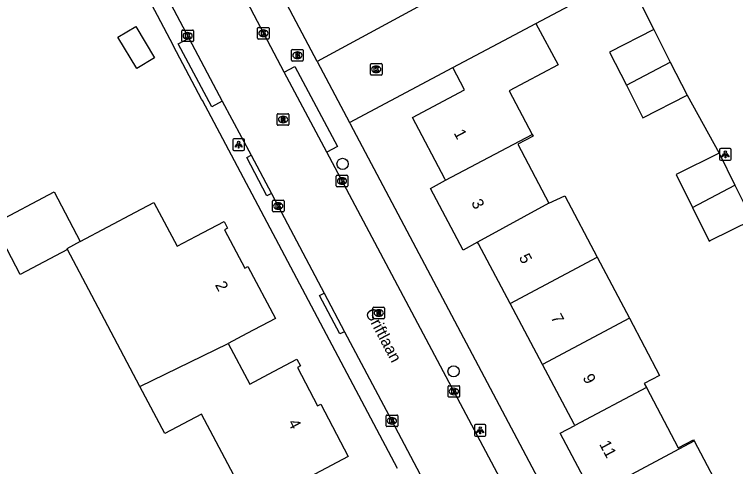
# Model space of a CAD drawing. Extents: x 157321 to 158827, y 386650 to 388532.
# Drawn here: x 157676.1 to 157738.6, y 387625.6 to 387664.8 of the extents above; entities that cross this region are included whole.
import ezdxf

# ---------------------------------------------------------------- set-up
doc = ezdxf.new("R2010")
doc.units = 0
for name, color, linetype in [('IMGEO_Boom', 7, 'Continuous'), ('IMGEO_Brandkraan', 7, 'Continuous'), ('IMGEO_Kolk', 7, 'Continuous'), ('IMGEO_Lichtpunt', 7, 'Continuous'), ('IMGEO_Openbare_ruimte_label', 7, 'Continuous'), ('IMGEO_Pand', 7, 'Continuous'), ('IMGEO_Pand_nummerreeks', 7, 'Continuous'), ('IMGEO_Rijbaan_lokaal_open', 7, 'Continuous'), ('IMGEO_Rioolput', 7, 'Continuous'), ('IMGEO_Voetpad_open', 7, 'Continuous')]:
    doc.layers.add(name, color=color, linetype=linetype)

msp = doc.modelspace()

# ---------------------------------------------------------------- linework, layer by layer
at = {"layer": 'IMGEO_Boom'}
for centre in [(157704.55, 387651.821), (157714.164, 387633.872)]:
    msp.add_circle(centre, 0.489, dxfattribs=at)
at = {"layer": 'IMGEO_Brandkraan'}
for p, q in [((157700.135, 387660.799), (157700.135, 387661.651)), ((157700.21, 387661.725), (157701.062, 387661.725)), ((157700.623, 387661.505), (157700.648, 387661.505)), ((157701.136, 387661.651), (157701.136, 387660.799)), ((157701.062, 387660.725), (157700.21, 387660.725)), ((157700.646, 387660.945), (157700.621, 387660.945))]:
    msp.add_line(p, q, dxfattribs=at)
for points in [[(157700.135, 387660.799), (157700.135, 387661.651)], [(157700.21, 387661.725), (157701.062, 387661.725)], [(157700.483, 387661.425), (157700.483, 387661.025), (157700.696, 387661.025)], [(157700.714, 387661.425), (157700.483, 387661.425)], [(157700.662, 387661.344), (157700.608, 387661.344), (157700.608, 387661.268)], [(157701.136, 387661.651), (157701.136, 387660.799)], [(157701.062, 387660.725), (157700.21, 387660.725)], [(157700.608, 387661.268), (157700.661, 387661.268)], [(157700.67, 387661.192), (157700.608, 387661.192), (157700.608, 387661.111)], [(157700.608, 387661.111), (157700.67, 387661.111)]]:
    msp.add_lwpolyline(points, dxfattribs=at)
for centre, radius, start, end in [((157700.212, 387661.649), 0.0765, 91.55205, 178.44795), ((157700.212, 387661.649), 0.0765, 91.55205, 178.44795), ((157700.663, 387661.306), 0.0379, 267.82845, 90.93552), ((157700.718, 387661.28), 0.145, 59.4692, 91.53667), ((157700.743, 387661.327), 0.0922, 285.51372, 58.15012), ((157701.06, 387661.649), 0.0765, 1.55205, 88.44795), ((157701.06, 387661.649), 0.0765, 1.55205, 88.44795), ((157700.212, 387660.801), 0.0765, 181.55205, 268.44795), ((157700.212, 387660.801), 0.0765, 181.55205, 268.44795), ((157700.671, 387661.151), 0.0404, 269.87594, 90.50774), ((157700.702, 387661.276), 0.251, 268.66757, 293.53466), ((157700.748, 387661.135), 0.105, 301.31148, 78.98903), ((157701.06, 387660.801), 0.0765, 271.55205, 358.44795), ((157701.06, 387660.801), 0.0765, 271.55205, 358.44795)]:
    msp.add_arc(centre, radius, start, end, dxfattribs=at)
for centre, major_axis, ratio, start_param, end_param in [((157700.622, 387661.225), (-0.387, 0.002), 0.722429, 4.712389, 7.853982), ((157700.647, 387661.225), (-0.39, 0.002), 0.717154, 1.570796, 4.712389)]:
    msp.add_ellipse(centre, major_axis=major_axis, ratio=ratio, start_param=start_param, end_param=end_param, dxfattribs=at)
at = {"layer": 'IMGEO_Kolk'}
for p, q in [((157690.627, 387662.478), (157690.627, 387663.33)), ((157690.702, 387663.404), (157691.554, 387663.404)), ((157691.115, 387663.184), (157691.14, 387663.184)), ((157691.628, 387663.33), (157691.628, 387662.478)), ((157697.19, 387662.702), (157697.19, 387663.554)), ((157697.265, 387663.628), (157698.117, 387663.628)), ((157697.678, 387663.408), (157697.703, 387663.408)), ((157698.191, 387663.554), (157698.191, 387662.702)), ((157691.138, 387662.624), (157691.113, 387662.624)), ((157698.117, 387662.628), (157697.265, 387662.628)), ((157697.701, 387662.848), (157697.676, 387662.848)), ((157691.554, 387662.404), (157690.702, 387662.404)), ((157706.96, 387659.581), (157706.96, 387660.433)), ((157707.035, 387660.507), (157707.887, 387660.507)), ((157707.448, 387660.287), (157707.473, 387660.287)), ((157707.961, 387660.433), (157707.961, 387659.581)), ((157707.887, 387659.507), (157707.035, 387659.507)), ((157707.471, 387659.727), (157707.446, 387659.727)), ((157703.997, 387649.921), (157703.997, 387650.773)), ((157704.072, 387650.847), (157704.924, 387650.847)), ((157704.998, 387650.773), (157704.998, 387649.921)), ((157704.508, 387650.067), (157704.483, 387650.067)), ((157704.485, 387650.627), (157704.51, 387650.627)), ((157704.924, 387649.847), (157704.072, 387649.847)), ((157698.476, 387647.75), (157698.476, 387648.602)), ((157698.551, 387648.676), (157699.403, 387648.676)), ((157698.964, 387648.456), (157698.989, 387648.456)), ((157699.477, 387648.602), (157699.477, 387647.75)), ((157699.403, 387647.676), (157698.551, 387647.676)), ((157698.987, 387647.896), (157698.962, 387647.896)), ((157713.757, 387632.629), (157714.609, 387632.629)), ((157713.682, 387631.703), (157713.682, 387632.555)), ((157714.17, 387632.409), (157714.195, 387632.409)), ((157714.683, 387632.555), (157714.683, 387631.703)), ((157714.609, 387631.629), (157713.757, 387631.629)), ((157714.193, 387631.849), (157714.168, 387631.849)), ((157708.391, 387630.089), (157709.243, 387630.089)), ((157708.316, 387629.163), (157708.316, 387630.015)), ((157708.804, 387629.869), (157708.829, 387629.869)), ((157709.317, 387630.015), (157709.317, 387629.163)), ((157709.243, 387629.089), (157708.391, 387629.089)), ((157708.827, 387629.309), (157708.802, 387629.309))]:
    msp.add_line(p, q, dxfattribs=at)
for points in [[(157690.627, 387662.478), (157690.627, 387663.33)], [(157690.702, 387663.404), (157691.554, 387663.404)], [(157691.628, 387663.33), (157691.628, 387662.478)], [(157697.19, 387662.702), (157697.19, 387663.554)], [(157697.265, 387663.628), (157698.117, 387663.628)], [(157697.511, 387663.328), (157697.634, 387663.328), (157697.634, 387663.177), (157697.764, 387663.328), (157697.928, 387663.328), (157697.782, 387663.177), (157697.935, 387662.928), (157697.783, 387662.928), (157697.698, 387663.092), (157697.634, 387663.025), (157697.634, 387662.928), (157697.511, 387662.928), (157697.511, 387663.328)], [(157698.191, 387663.554), (157698.191, 387662.702)], [(157690.948, 387663.104), (157691.071, 387663.104), (157691.071, 387662.953), (157691.201, 387663.104), (157691.365, 387663.104), (157691.219, 387662.953), (157691.372, 387662.704), (157691.22, 387662.704), (157691.135, 387662.868), (157691.071, 387662.801), (157691.071, 387662.704), (157690.948, 387662.704), (157690.948, 387663.104)], [(157698.117, 387662.628), (157697.265, 387662.628)], [(157691.554, 387662.404), (157690.702, 387662.404)], [(157706.96, 387659.581), (157706.96, 387660.433)], [(157707.035, 387660.507), (157707.887, 387660.507)], [(157707.281, 387660.207), (157707.404, 387660.207), (157707.404, 387660.056), (157707.534, 387660.207), (157707.698, 387660.207), (157707.552, 387660.056), (157707.705, 387659.807), (157707.553, 387659.807), (157707.468, 387659.971), (157707.404, 387659.904), (157707.404, 387659.807), (157707.281, 387659.807), (157707.281, 387660.207)], [(157707.961, 387660.433), (157707.961, 387659.581)], [(157707.887, 387659.507), (157707.035, 387659.507)], [(157703.997, 387649.921), (157703.997, 387650.773)], [(157704.072, 387650.847), (157704.924, 387650.847)], [(157704.998, 387650.773), (157704.998, 387649.921)], [(157704.318, 387650.547), (157704.441, 387650.547), (157704.441, 387650.396), (157704.571, 387650.547), (157704.735, 387650.547), (157704.589, 387650.396), (157704.742, 387650.147), (157704.59, 387650.147), (157704.505, 387650.311), (157704.441, 387650.244), (157704.441, 387650.147), (157704.318, 387650.147), (157704.318, 387650.547)], [(157704.924, 387649.847), (157704.072, 387649.847)], [(157698.476, 387647.75), (157698.476, 387648.602)], [(157698.551, 387648.676), (157699.403, 387648.676)], [(157698.797, 387648.376), (157698.92, 387648.376), (157698.92, 387648.225), (157699.05, 387648.376), (157699.214, 387648.376), (157699.068, 387648.225), (157699.221, 387647.976), (157699.069, 387647.976), (157698.984, 387648.14), (157698.92, 387648.073), (157698.92, 387647.976), (157698.797, 387647.976), (157698.797, 387648.376)], [(157699.477, 387648.602), (157699.477, 387647.75)], [(157699.403, 387647.676), (157698.551, 387647.676)], [(157713.757, 387632.629), (157714.609, 387632.629)], [(157713.682, 387631.703), (157713.682, 387632.555)], [(157714.003, 387632.329), (157714.126, 387632.329), (157714.126, 387632.178), (157714.256, 387632.329), (157714.42, 387632.329), (157714.274, 387632.178), (157714.427, 387631.929), (157714.275, 387631.929), (157714.19, 387632.093), (157714.126, 387632.026), (157714.126, 387631.929), (157714.003, 387631.929), (157714.003, 387632.329)], [(157714.683, 387632.555), (157714.683, 387631.703)], [(157714.609, 387631.629), (157713.757, 387631.629)], [(157708.391, 387630.089), (157709.243, 387630.089)], [(157708.316, 387629.163), (157708.316, 387630.015)], [(157708.637, 387629.789), (157708.76, 387629.789), (157708.76, 387629.638), (157708.89, 387629.789), (157709.054, 387629.789), (157708.908, 387629.638), (157709.061, 387629.389), (157708.909, 387629.389), (157708.824, 387629.553), (157708.76, 387629.486), (157708.76, 387629.389), (157708.637, 387629.389), (157708.637, 387629.789)], [(157709.317, 387630.015), (157709.317, 387629.163)], [(157709.243, 387629.089), (157708.391, 387629.089)]]:
    msp.add_lwpolyline(points, dxfattribs=at)
for centre, start, end in [((157690.704, 387663.328), 91.55205, 178.44795), ((157690.704, 387663.328), 91.55205, 178.44795), ((157691.552, 387663.328), 1.55205, 88.44795), ((157691.552, 387663.328), 1.55205, 88.44795), ((157697.267, 387663.552), 91.55205, 178.44795), ((157697.267, 387663.552), 91.55205, 178.44795), ((157698.115, 387663.552), 1.55205, 88.44795), ((157698.115, 387663.552), 1.55205, 88.44795), ((157697.267, 387662.704), 181.55205, 268.44795), ((157697.267, 387662.704), 181.55205, 268.44795), ((157698.115, 387662.704), 271.55205, 358.44795), ((157698.115, 387662.704), 271.55205, 358.44795), ((157690.704, 387662.48), 181.55205, 268.44795), ((157690.704, 387662.48), 181.55205, 268.44795), ((157691.552, 387662.48), 271.55205, 358.44795), ((157691.552, 387662.48), 271.55205, 358.44795), ((157707.037, 387660.431), 91.55205, 178.44795), ((157707.037, 387660.431), 91.55205, 178.44795), ((157707.885, 387660.431), 1.55205, 88.44795), ((157707.885, 387660.431), 1.55205, 88.44795), ((157707.037, 387659.583), 181.55205, 268.44795), ((157707.037, 387659.583), 181.55205, 268.44795), ((157707.885, 387659.583), 271.55205, 358.44795), ((157707.885, 387659.583), 271.55205, 358.44795), ((157704.074, 387650.771), 91.55205, 178.44795), ((157704.074, 387650.771), 91.55205, 178.44795), ((157704.922, 387650.771), 1.55205, 88.44795), ((157704.922, 387650.771), 1.55205, 88.44795), ((157704.074, 387649.923), 181.55205, 268.44795), ((157704.074, 387649.923), 181.55205, 268.44795), ((157704.922, 387649.923), 271.55205, 358.44795), ((157704.922, 387649.923), 271.55205, 358.44795), ((157698.553, 387648.6), 91.55205, 178.44795), ((157698.553, 387648.6), 91.55205, 178.44795), ((157699.401, 387648.6), 1.55205, 88.44795), ((157699.401, 387648.6), 1.55205, 88.44795), ((157698.553, 387647.752), 181.55205, 268.44795), ((157698.553, 387647.752), 181.55205, 268.44795), ((157699.401, 387647.752), 271.55205, 358.44795), ((157699.401, 387647.752), 271.55205, 358.44795), ((157713.759, 387632.553), 91.55205, 178.44795), ((157713.759, 387632.553), 91.55205, 178.44795), ((157714.607, 387632.553), 1.55205, 88.44795), ((157714.607, 387632.553), 1.55205, 88.44795), ((157713.759, 387631.705), 181.55205, 268.44795), ((157713.759, 387631.705), 181.55205, 268.44795), ((157714.607, 387631.705), 271.55205, 358.44795), ((157714.607, 387631.705), 271.55205, 358.44795), ((157708.393, 387630.013), 91.55205, 178.44795), ((157708.393, 387630.013), 91.55205, 178.44795), ((157709.241, 387630.013), 1.55205, 88.44795), ((157709.241, 387630.013), 1.55205, 88.44795), ((157708.393, 387629.165), 181.55205, 268.44795), ((157708.393, 387629.165), 181.55205, 268.44795), ((157709.241, 387629.165), 271.55205, 358.44795), ((157709.241, 387629.165), 271.55205, 358.44795)]:
    msp.add_arc(centre, 0.0765, start, end, dxfattribs=at)
for centre, major_axis, ratio, start_param, end_param in [((157691.114, 387662.904), (-0.387, 0.002), 0.722429, 4.712389, 7.853982), ((157691.139, 387662.904), (-0.39, 0.002), 0.717154, 1.570796, 4.712389), ((157697.677, 387663.128), (-0.387, 0.002), 0.722429, 4.712389, 7.853982), ((157697.702, 387663.128), (-0.39, 0.002), 0.717154, 1.570796, 4.712389), ((157707.447, 387660.007), (-0.387, 0.002), 0.722429, 4.712389, 7.853982), ((157707.472, 387660.007), (-0.39, 0.002), 0.717154, 1.570796, 4.712389), ((157704.484, 387650.347), (-0.387, 0.002), 0.722429, 4.712389, 7.853982), ((157704.509, 387650.347), (-0.39, 0.002), 0.717154, 1.570796, 4.712389), ((157698.963, 387648.176), (-0.387, 0.002), 0.722429, 4.712389, 7.853982), ((157698.988, 387648.176), (-0.39, 0.002), 0.717154, 1.570796, 4.712389), ((157714.169, 387632.129), (-0.387, 0.002), 0.722429, 4.712389, 7.853982), ((157714.194, 387632.129), (-0.39, 0.002), 0.717154, 1.570796, 4.712389), ((157708.803, 387629.589), (-0.387, 0.002), 0.722429, 4.712389, 7.853982), ((157708.828, 387629.589), (-0.39, 0.002), 0.717154, 1.570796, 4.712389)]:
    msp.add_ellipse(centre, major_axis=major_axis, ratio=ratio, start_param=start_param, end_param=end_param, dxfattribs=at)
at = {"layer": 'IMGEO_Lichtpunt'}
for p, q in [((157695.045, 387653.892), (157695.045, 387653.085)), ((157695.045, 387653.892), (157695.045, 387653.085)), ((157695.947, 387653.987), (157695.139, 387653.987)), ((157695.947, 387653.987), (157695.139, 387653.987)), ((157696.041, 387653.085), (157696.041, 387653.892)), ((157696.041, 387653.085), (157696.041, 387653.892)), ((157695.139, 387652.991), (157695.947, 387652.991)), ((157695.139, 387652.991), (157695.947, 387652.991)), ((157737.203, 387653.046), (157737.203, 387652.239)), ((157737.203, 387653.046), (157737.203, 387652.239)), ((157738.105, 387653.141), (157737.297, 387653.141)), ((157738.105, 387653.141), (157737.297, 387653.141)), ((157738.199, 387652.239), (157738.199, 387653.046)), ((157738.199, 387652.239), (157738.199, 387653.046)), ((157737.297, 387652.145), (157738.105, 387652.145)), ((157737.297, 387652.145), (157738.105, 387652.145)), ((157715.964, 387629.166), (157715.964, 387628.359)), ((157715.964, 387629.166), (157715.964, 387628.359)), ((157716.866, 387629.261), (157716.058, 387629.261)), ((157716.866, 387629.261), (157716.058, 387629.261)), ((157716.96, 387628.359), (157716.96, 387629.166)), ((157716.96, 387628.359), (157716.96, 387629.166)), ((157716.058, 387628.265), (157716.866, 387628.265)), ((157716.058, 387628.265), (157716.866, 387628.265))]:
    msp.add_line(p, q, dxfattribs=at)
for points in [[(157695.419, 387653.556), (157695.458, 387653.528), (157695.27, 387653.266), (157695.232, 387653.293), (157695.419, 387653.556)], [(157695.521, 387653.508), (157695.568, 387653.508), (157695.568, 387653.186), (157695.521, 387653.186), (157695.521, 387653.508)], [(157695.631, 387653.528), (157695.669, 387653.555), (157695.856, 387653.293), (157695.817, 387653.265), (157695.631, 387653.528)], [(157737.577, 387652.71), (157737.616, 387652.682), (157737.428, 387652.42), (157737.39, 387652.447), (157737.577, 387652.71)], [(157737.679, 387652.662), (157737.726, 387652.662), (157737.726, 387652.34), (157737.679, 387652.34), (157737.679, 387652.662)], [(157737.789, 387652.682), (157737.827, 387652.709), (157738.014, 387652.447), (157737.975, 387652.419), (157737.789, 387652.682)], [(157716.338, 387628.83), (157716.377, 387628.802), (157716.189, 387628.54), (157716.151, 387628.567), (157716.338, 387628.83)], [(157716.55, 387628.802), (157716.588, 387628.829), (157716.775, 387628.567), (157716.736, 387628.539), (157716.55, 387628.802)], [(157716.44, 387628.782), (157716.487, 387628.782), (157716.487, 387628.46), (157716.44, 387628.46), (157716.44, 387628.782)]]:
    msp.add_lwpolyline(points, dxfattribs=at)
for centre in [(157695.544, 387653.69), (157737.702, 387652.844), (157716.463, 387628.964)]:
    msp.add_circle(centre, 0.0994, dxfattribs=at)
for centre, start, end in [((157695.139, 387653.892), 90, 180), ((157695.139, 387653.892), 90, 180), ((157695.947, 387653.892), 0, 90), ((157695.947, 387653.892), 0, 90), ((157695.139, 387653.085), 180, 270), ((157695.139, 387653.085), 180, 270), ((157695.947, 387653.085), 270, 0), ((157695.947, 387653.085), 270, 360), ((157737.297, 387653.046), 90, 180), ((157737.297, 387653.046), 90, 180), ((157738.105, 387653.046), 0, 90), ((157738.105, 387653.046), 0, 90), ((157737.297, 387652.239), 180, 270), ((157737.297, 387652.239), 180, 270), ((157738.105, 387652.239), 270, 0), ((157738.105, 387652.239), 270, 360), ((157716.058, 387629.166), 90, 180), ((157716.058, 387629.166), 90, 180), ((157716.866, 387629.166), 0, 90), ((157716.866, 387629.166), 0, 90), ((157716.058, 387628.359), 180, 270), ((157716.058, 387628.359), 180, 270), ((157716.866, 387628.359), 270, 0), ((157716.866, 387628.359), 270, 360)]:
    msp.add_arc(centre, 0.0946, start, end, dxfattribs=at)
at = {"layer": 'IMGEO_Pand'}
for points in [[(157714.08, 387660.15), (157718.497, 387662.495), (157721.296, 387663.982)], [(157721.296, 387663.982), (157723.205, 387660.388), (157718.975, 387658.142), (157720.979, 387654.368)], [(157685.095, 387662.782), (157686.64, 387663.709), (157688.258, 387661.008), (157686.713, 387660.082), (157685.095, 387662.782)], [(157731.508, 387663.438), (157727.668, 387661.499), (157729.121, 387658.621)], [(157731.508, 387663.438), (157732.922, 387660.638)], [(157713.469, 387650.404), (157713.4, 387650.534), (157710.592, 387655.823), (157715.105, 387658.22), (157714.08, 387660.15)], [(157729.121, 387658.621), (157732.922, 387660.638)], [(157732.922, 387660.638), (157734.375, 387657.76)], [(157729.121, 387658.621), (157730.535, 387655.821), (157734.375, 387657.76)], [(157713.469, 387650.404), (157720.979, 387654.368)], [(157720.979, 387654.368), (157721.057, 387654.22), (157719.731, 387653.52), (157722.418, 387648.437)], [(157737.162, 387652.744), (157733.446, 387650.911), (157734.857, 387648.051)], [(157737.162, 387652.744), (157738.521, 387649.989)], [(157716.236, 387645.049), (157714.983, 387644.363), (157712.146, 387649.705), (157713.469, 387650.404)], [(157734.857, 387648.051), (157738.521, 387649.989)], [(157738.521, 387649.989), (157740.009, 387646.975)], [(157680.713, 387644.405), (157676.62, 387642.252), (157674.316, 387646.645), (157679.568, 387649.4), (157681.826, 387645.097)], [(157722.418, 387648.437), (157723.785, 387649.06), (157726.585, 387643.761)], [(157681.826, 387645.097), (157686.617, 387647.644), (157688.204, 387648.488), (157690.213, 387644.691), (157691.875, 387645.571), (157694.276, 387646.842), (157694.58, 387646.268), (157694.316, 387646.128), (157696.068, 387642.813), (157696.336, 387642.955), (157698.725, 387638.448), (157696.263, 387637.144), (157694.636, 387636.283)], [(157722.418, 387648.437), (157716.236, 387645.049)], [(157734.857, 387648.051), (157736.294, 387645.141), (157736.38, 387645.183), (157740.009, 387646.975)], [(157681.826, 387645.097), (157680.674, 387644.479), (157680.713, 387644.405)], [(157719.051, 387639.747), (157716.309, 387644.911), (157716.236, 387645.049)], [(157686.993, 387632.562), (157682.832, 387640.439), (157680.713, 387644.405)], [(157719.051, 387639.747), (157726.585, 387643.761)], [(157726.585, 387643.761), (157729.385, 387638.462)], [(157721.853, 387634.472), (157719.051, 387639.747)], [(157729.385, 387638.462), (157721.853, 387634.472)], [(157729.385, 387638.462), (157731.995, 387633.523), (157730.669, 387632.823), (157730.86, 387632.461)], [(157694.636, 387636.283), (157696.505, 387632.753), (157698.132, 387633.614), (157700.593, 387634.917), (157700.897, 387634.343), (157700.633, 387634.203), (157702.386, 387630.888), (157702.652, 387631.029), (157705.042, 387626.514), (157698.776, 387623.196), (157696.641, 387622.066), (157692.328, 387630.163), (157689.141, 387628.499), (157686.993, 387632.562)], [(157686.993, 387632.562), (157694.636, 387636.283)], [(157724.662, 387629.181), (157724.595, 387629.308), (157721.853, 387634.472)], [(157730.86, 387632.461), (157724.662, 387629.181)], [(157730.86, 387632.461), (157733.613, 387627.253), (157734.939, 387627.953), (157734.991, 387627.855)], [(157727.501, 387623.859), (157726.228, 387623.18), (157723.396, 387628.511), (157724.662, 387629.181)], [(157727.501, 387623.859), (157734.991, 387627.855)], [(157734.991, 387627.855), (157737.792, 387622.555)]]:
    msp.add_lwpolyline(points, dxfattribs=at)
at = {"layer": 'IMGEO_Rijbaan_lokaal_open'}
for points in [[(157699.49, 387659.747), (157688.746, 387680.168), (157687.095, 387683.297)], [(157681.78, 387680.52), (157682.969, 387678.312), (157691.238, 387662.698)], [(157716.966, 387668.61), (157702.357, 387660.686)], [(157721.296, 387663.982), (157729.131, 387668.147), (157731.508, 387663.438)], [(157691.238, 387662.698), (157694.131, 387657.241)], [(157702.357, 387660.686), (157705.154, 387655.407)], [(157705.154, 387655.407), (157714.08, 387660.15)], [(157703.178, 387652.824), (157699.49, 387659.747)], [(157734.375, 387657.76), (157737.162, 387652.744)], [(157694.131, 387657.241), (157696.634, 387652.576)], [(157696.634, 387652.576), (157698.396, 387649.256)], [(157735.466, 387592.089), (157729.998, 387602.392), (157713.019, 387634.314), (157706.841, 387645.947), (157703.178, 387652.824)], [(157698.396, 387649.256), (157698.977, 387648.175), (157702.955, 387640.64)], [(157702.955, 387640.64), (157704.707, 387637.298)], [(157704.707, 387637.298), (157708.819, 387629.59), (157711.79, 387623.962)]]:
    msp.add_lwpolyline(points, dxfattribs=at)
at = {"layer": 'IMGEO_Rioolput'}
for p, q in [((157698.89, 387655.236), (157698.89, 387656.088)), ((157698.965, 387656.162), (157699.817, 387656.162)), ((157699.378, 387655.942), (157699.403, 387655.942)), ((157699.891, 387656.088), (157699.891, 387655.236)), ((157699.817, 387655.162), (157698.965, 387655.162)), ((157699.401, 387655.382), (157699.376, 387655.382)), ((157707.174, 387638.496), (157707.174, 387639.348)), ((157707.249, 387639.422), (157708.101, 387639.422)), ((157707.662, 387639.202), (157707.687, 387639.202)), ((157708.175, 387639.348), (157708.175, 387638.496)), ((157708.101, 387638.422), (157707.249, 387638.422)), ((157707.685, 387638.642), (157707.66, 387638.642))]:
    msp.add_line(p, q, dxfattribs=at)
for points in [[(157698.89, 387655.236), (157698.89, 387656.088)], [(157698.965, 387656.162), (157699.817, 387656.162)], [(157699.479, 387655.86), (157699.227, 387655.862), (157699.227, 387655.462)], [(157699.405, 387655.781), (157699.351, 387655.781), (157699.351, 387655.7)], [(157699.351, 387655.7), (157699.403, 387655.7)], [(157699.891, 387656.088), (157699.891, 387655.236)], [(157699.817, 387655.162), (157698.965, 387655.162)], [(157699.227, 387655.462), (157699.351, 387655.462), (157699.351, 387655.624), (157699.362, 387655.624)], [(157699.409, 387655.595), (157699.48, 387655.462), (157699.62, 387655.462), (157699.555, 387655.588)], [(157707.174, 387638.496), (157707.174, 387639.348)], [(157707.249, 387639.422), (157708.101, 387639.422)], [(157707.763, 387639.12), (157707.511, 387639.122), (157707.511, 387638.722)], [(157707.511, 387638.722), (157707.635, 387638.722), (157707.635, 387638.884), (157707.646, 387638.884)], [(157707.689, 387639.041), (157707.635, 387639.041), (157707.635, 387638.96)], [(157707.635, 387638.96), (157707.687, 387638.96)], [(157707.693, 387638.855), (157707.764, 387638.722), (157707.904, 387638.722), (157707.839, 387638.848)], [(157708.175, 387639.348), (157708.175, 387638.496)], [(157708.101, 387638.422), (157707.249, 387638.422)]]:
    msp.add_lwpolyline(points, dxfattribs=at)
for centre, radius, start, end in [((157698.967, 387656.086), 0.0765, 91.55205, 178.44795), ((157698.967, 387656.086), 0.0765, 91.55205, 178.44795), ((157699.387, 387655.889), 0.19, 274.7715, 282.96867), ((157699.411, 387655.685), 0.0964, 77.00612, 93.18647), ((157699.425, 387655.742), 0.0378, 276.66336, 79.67722), ((157699.478, 387655.75), 0.109, 350.36119, 89.41601), ((157699.476, 387655.75), 0.112, 277.58423, 350.98172), ((157699.815, 387656.086), 0.0765, 1.55205, 88.44795), ((157699.815, 387656.086), 0.0765, 1.55205, 88.44795), ((157698.967, 387655.238), 0.0765, 181.55205, 268.44795), ((157698.967, 387655.238), 0.0765, 181.55205, 268.44795), ((157699.361, 387655.571), 0.0533, 26.02933, 88.69889), ((157699.46, 387655.535), 0.108, 29.51342, 73.79051), ((157699.815, 387655.238), 0.0765, 271.55205, 358.44795), ((157699.815, 387655.238), 0.0765, 271.55205, 358.44795), ((157707.251, 387639.346), 0.0765, 91.55205, 178.44795), ((157707.251, 387639.346), 0.0765, 91.55205, 178.44795), ((157707.645, 387638.831), 0.0533, 26.02933, 88.69889), ((157707.671, 387639.149), 0.19, 274.7715, 282.96867), ((157707.695, 387638.945), 0.0964, 77.00612, 93.18647), ((157707.709, 387639.002), 0.0378, 276.66336, 79.67722), ((157707.762, 387639.01), 0.109, 350.36119, 89.41601), ((157707.76, 387639.01), 0.112, 277.58423, 350.98172), ((157707.744, 387638.795), 0.108, 29.51342, 73.79051), ((157708.099, 387639.346), 0.0765, 1.55205, 88.44795), ((157708.099, 387639.346), 0.0765, 1.55205, 88.44795), ((157707.251, 387638.498), 0.0765, 181.55205, 268.44795), ((157707.251, 387638.498), 0.0765, 181.55205, 268.44795), ((157708.099, 387638.498), 0.0765, 271.55205, 358.44795), ((157708.099, 387638.498), 0.0765, 271.55205, 358.44795)]:
    msp.add_arc(centre, radius, start, end, dxfattribs=at)
for centre, major_axis, ratio, start_param, end_param in [((157699.377, 387655.662), (-0.387, 0.002), 0.722429, 4.712389, 7.853982), ((157699.402, 387655.662), (-0.39, 0.002), 0.717154, 1.570796, 4.712389), ((157707.661, 387638.922), (-0.387, 0.002), 0.722429, 4.712389, 7.853982), ((157707.686, 387638.922), (-0.39, 0.002), 0.717154, 1.570796, 4.712389)]:
    msp.add_ellipse(centre, major_axis=major_axis, ratio=ratio, start_param=start_param, end_param=end_param, dxfattribs=at)
at = {"layer": 'IMGEO_Voetpad_open'}
for points in [[(157702.357, 387660.686), (157688.751, 387686.376), (157687.763, 387688.247), (157687.838, 387689.089)], [(157709.303, 387625.45), (157695.172, 387652.085), (157692.4, 387657.299), (157692.336, 387657.419), (157689.915, 387661.997), (157689.894, 387662.037), (157688.503, 387664.651), (157680.127, 387680.393), (157678.819, 387682.868), (157676.207, 387683.552)], [(157694.131, 387657.241), (157693.212, 387656.754), (157690.319, 387662.211), (157691.238, 387662.698)], [(157699.49, 387659.747), (157700.408, 387660.236), (157704.096, 387653.313), (157703.178, 387652.824)], [(157705.154, 387655.407), (157705.212, 387655.297), (157737.182, 387594.934), (157737.199, 387594.901)], [(157698.396, 387649.256), (157697.995, 387649.045), (157696.24, 387652.364), (157696.634, 387652.576)], [(157704.707, 387637.298), (157704.312, 387637.115), (157702.554, 387640.425), (157702.955, 387640.64)]]:
    msp.add_lwpolyline(points, dxfattribs=at)

# ---------------------------------------------------------------- texts
at = {"layer": 'IMGEO_Openbare_ruimte_label'}
msp.add_text('Griftlaan', height=1, rotation=297.84662, dxfattribs=at).set_placement((157706.464, 387639.002))
at = {"layer": 'IMGEO_Pand_nummerreeks'}
for s, rotation, p in [('1', 297.96586, (157714.145, 387654.502)), ('3', 297.97159, (157715.66, 387648.462)), ('5', 297.97159, (157719.786, 387643.736)), ('2', 297.92575, (157693.472, 387641.354)), ('7', 297.97061, (157722.548, 387638.535)), ('9', 297.97159, (157725.31, 387633.334)), ('4', 297.8971, (157699.79, 387629.425)), ('11', 297.97732, (157726.746, 387627.576))]:
    msp.add_text(s, height=1, rotation=rotation, dxfattribs=at).set_placement(p)

doc.saveas('drawing.dxf')
